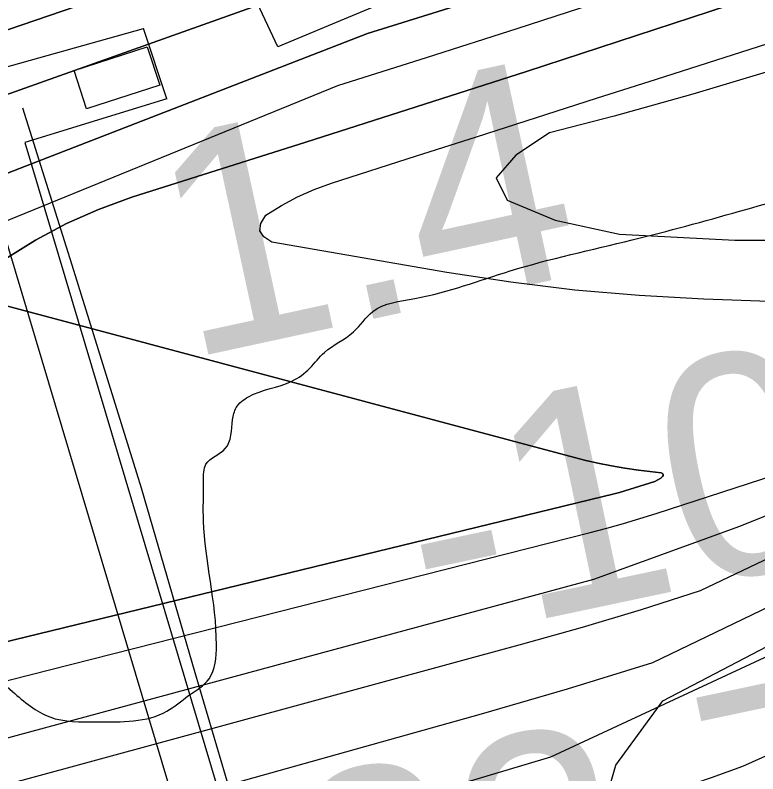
# Model space of a CAD drawing. Extents: x 3392644 to 3430565, y 576657 to 602123.
# Drawn here: x 3400414.4 to 3400639.6, y 583291.6 to 583521.7 of the extents above; entities that cross this region are included whole.
import ezdxf

# ---------------------------------------------------------------- set-up
doc = ezdxf.new("R2010")
doc.units = 0
for name, color, linetype in [('V-BLDG-OTLN', 7, 'Continuous'), ('V-CHAN-DOCK', 7, 'Continuous'), ('V-RIVR-EDGE', 7, 'Continuous'), ('V-RIVR-RANG', 7, 'Continuous'), ('V-SITE-VEGE', 7, 'Continuous'), ('V-SURV-IDEN', 7, 'Continuous'), ('V-TOPO-DPTH', 7, 'Continuous'), ('V-TOPO-MINR', 7, 'Continuous'), ('V-TOPO-WATR', 7, 'Continuous'), ('V-UTIL-LINE', 7, 'Continuous')]:
    doc.layers.add(name, color=color, linetype=linetype)

msp = doc.modelspace()

# ---------------------------------------------------------------- linework, layer by layer
at = {"layer": 'V-BLDG-OTLN'}
msp.add_lwpolyline([(3400458.31, 583500.49), (3400436.04, 583493.3), (3400432.28, 583504.93), (3400454.45, 583512.09)], close=True, dxfattribs=at)
at = {"layer": 'V-CHAN-DOCK'}
msp.add_line((3400460.4, 583496.32), (3400453.37, 583517.66), dxfattribs=at)
for points in [[(3400486.4, 583528.55), (3400557.85, 583558.82), (3400565.37, 583541.86), (3400494.04, 583512.1), (3400486.4, 583528.55)], [(3400609.71, 582838.64), (3400603.95, 582836.82), (3400596.43, 582834.45), (3400410.5, 583457.62), (3400380.09, 583447.41), (3400365.62, 583493.08), (3400453.37, 583517.66)], [(3400460.4, 583496.32), (3400417.33, 583483.08), (3400609.71, 582838.64)]]:
    msp.add_lwpolyline(points, dxfattribs=at)
at = {"layer": 'V-RIVR-EDGE'}
msp.add_spline([(3396775.14, 583083.89), (3396813.13, 583077.25), (3396878.17, 583066.49), (3396944.3, 583054.63), (3397040.4, 583038.31), (3397098.86, 583026.47), (3397143.44, 583017.58), (3397248.67, 583000.14), (3397318.11, 582991.93), (3397366.71, 582985.6), (3397425.56, 582983.99), (3397482.58, 582983.48), (3397505.25, 582983.79), (3397523.16, 582984.11), (3397535.58, 582982.98), (3397547.29, 582984.42), (3397553.5, 582984.4), (3397557.52, 582982.93), (3397564.81, 582974.5), (3397565.15, 582965), (3397563.3, 582955.5), (3397562.9, 582944.17), (3397563.63, 582940.51), (3397567.64, 582939.04), (3397569.83, 582934.65), (3397572, 582924.77), (3397574.55, 582922.94), (3397581.49, 582921.46), (3397584.79, 582923.64), (3397587.72, 582927.29), (3397589.58, 582941.18), (3397592.53, 582951.41), (3397596.2, 582957.61), (3397599.87, 582960.89), (3397604.64, 582968.56), (3397610.49, 582971.83), (3397617.81, 582975.47), (3397652.55, 582980.5), (3397688.01, 582979.68), (3397709.94, 582978.53), (3397734.79, 582976.64), (3397757.82, 582975.85), (3397782.68, 582977.62), (3397809.01, 582980.85), (3397835.7, 582984.44), (3397884.71, 582992.36), (3397923.1, 582994.82), (3397953.43, 582993.65), (3397988.88, 582988.44), (3398023.98, 582990.18), (3398046.29, 582997.44), (3398058.01, 583005.82), (3398070.83, 583016.02), (3398086.2, 583024.03), (3398111.07, 583028.35), (3398172.52, 583041.72), (3398207.99, 583048.58), (3398231.38, 583047.79), (3398261.36, 583049.18), (3398286.96, 583052.41), (3398312.56, 583059.29), (3398337.81, 583067.64), (3398383.51, 583070.45), (3398451.14, 583073.57), (3398464.66, 583070.98), (3398479.26, 583062.17), (3398495.66, 583042.02), (3398503.3, 583028.11), (3398512.79, 583021.51), (3398522.66, 583021.48), (3398535.48, 583032.42), (3398552.68, 583038.96), (3398566.94, 583038.56), (3398581.91, 583033.4), (3398603.84, 583032.25), (3398616.27, 583032.22), (3398624.31, 583030.01), (3398639.66, 583030.33), (3398675.85, 583031.71), (3398691.94, 583032.03), (3398705.09, 583030.9), (3398713.5, 583031.98), (3398731.78, 583032.67), (3398752.25, 583032.98), (3398769.08, 583035.5), (3398785.16, 583035.09), (3398791, 583033.62), (3398807.07, 583027), (3398820.95, 583021.84), (3398831.53, 583014.51), (3398866.59, 582999.07), (3398896.89, 582982.54), (3398913.68, 582974.09), (3398926.48, 582974.79), (3398937.8, 582972.94), (3398949.86, 582968.89), (3398961.91, 582965.2), (3398977.27, 582966.63), (3398994.46, 582970.97), (3399010.92, 582975.68), (3399021.17, 582979.68), (3399028.86, 582985.87), (3399040.95, 582996.08), (3399048.27, 583000.08), (3399061.07, 583002.24), (3399090.69, 583006.19), (3399115.92, 583011.24), (3399122.14, 583011.23), (3399129.44, 583009.38), (3399136.01, 583003.15), (3399140.38, 582998.39), (3399145.13, 582998.38), (3399161.95, 582999.43), (3399171.46, 583000.14), (3399183.52, 582999.75), (3399192.29, 582999.72), (3399200.71, 583002.63), (3399201.81, 583006.65), (3399202.19, 583011.4), (3399199.65, 583018.35), (3399194.91, 583023.84), (3399194.56, 583028.6), (3399194.57, 583034.81), (3399197.88, 583043.21), (3399198.26, 583048.69), (3399196.47, 583062.22), (3399193.94, 583072.83), (3399193.58, 583076.12), (3399195.42, 583080.5), (3399198.35, 583083.05), (3399203.11, 583085.6), (3399213.35, 583087.04), (3399220.29, 583086.29), (3399226.85, 583079.69), (3399239.25, 583065.77), (3399254.93, 583052.94), (3399266.62, 583046.7), (3399276.12, 583046.67), (3399289.66, 583051.03), (3399302.47, 583058.67), (3399319.32, 583073.62), (3399325.92, 583081.28), (3399329.58, 583083.83), (3399336.89, 583081.61), (3399352.22, 583075), (3399367.93, 583071.3), (3399390.22, 583066.13), (3399402.65, 583065.73), (3399440.31, 583069.3), (3399461.52, 583073.63), (3399519.3, 583081.16), (3399573.06, 583094.92), (3399604.89, 583102.52), (3399633.41, 583107.57), (3399653.88, 583106.42), (3399671.07, 583108.57), (3399695.94, 583113.63), (3399715.33, 583122.35), (3399740.23, 583137.28), (3399751.59, 583151.14), (3399762.22, 583164.27), (3399774.68, 583175.94), (3399784.2, 583182.5), (3399792.63, 583189.06), (3399795.57, 583195.99), (3399799.59, 583197.45), (3399802.52, 583197.44), (3399809.45, 583193.77), (3399814.94, 583193.75), (3399821.88, 583194.1), (3399845.3, 583201.72), (3399905.65, 583216.56), (3399931.26, 583225.27), (3399967.47, 583235.05), (3399992.35, 583244.13), (3400000.42, 583253.24), (3400007.74, 583257.61), (3400018.35, 583260.51), (3400031.88, 583262.31), (3400047.97, 583265.19), (3400055.29, 583270.65), (3400066.64, 583276.11), (3400079.44, 583279), (3400083.83, 583280.45), (3400095.54, 583285.18), (3400101.39, 583285.53), (3400125.89, 583289.85), (3400153.69, 583298.56), (3400192.84, 583311.99), (3400239.67, 583327.59), (3400291.98, 583342.08), (3400327.1, 583352.23), (3400354.52, 583356.18), (3400375.01, 583360.89), (3400387.44, 583364.88), (3400390, 583364.14), (3400389.25, 583357.93), (3400389.25, 583356.1), (3400393.62, 583348.41), (3400397.25, 583337.8), (3400401.98, 583328.65), (3400413.64, 583316.56), (3400424.96, 583308.85), (3400439.21, 583307.36), (3400460.42, 583310.59), (3400467.01, 583315.33), (3400473.24, 583320.43), (3400475.46, 583330.66), (3400471.53, 583368.32), (3400471.56, 583380.39), (3400472.3, 583385.5), (3400478.16, 583390.24), (3400480.38, 583399.01), (3400481.48, 583402.66), (3400485.15, 583405.94), (3400498.32, 583410.66), (3400503.81, 583414.67), (3400508.21, 583419.41), (3400517, 583425.6), (3400522.86, 583431.8), (3400535.67, 583435.79), (3400564.57, 583444.13), (3400601.51, 583453.54), (3400634.06, 583462.23), (3400664.06, 583471.66), (3400688.58, 583481.84), (3400707.98, 583491.29), (3400725.92, 583502.58), (3400759.21, 583514.93), (3400794.34, 583529.1), (3400829.1, 583542.54), (3400868.99, 583559.25), (3400880.69, 583563.25), (3400906.68, 583575.61), (3400920.95, 583582.89), (3400934.49, 583585.78), (3400950.95, 583590.12), (3400981.32, 583603.21), (3401005.11, 583615.94), (3401022.67, 583620.65), (3401047.18, 583628.63), (3401067.67, 583634.8), (3401097.3, 583646.06), (3401115.59, 583651.49), (3401142.3, 583657.64), (3401149.62, 583661.64), (3401161.69, 583667.1), (3401193.53, 583681.64), (3401226.83, 583695.82), (3401250.24, 583702.34), (3401263.42, 583711.08), (3401269.29, 583717.28), (3401275.87, 583719.82), (3401291.97, 583724.17), (3401309.52, 583727.41), (3401322.7, 583735.79), (3401344.66, 583746.34), (3401352.71, 583749.97), (3401362.22, 583751.78), (3401379.42, 583760.51), (3401398.82, 583769.6), (3401425.17, 583782.33), (3401447.87, 583793.97), (3401460.31, 583801.61), (3401469.83, 583807.8), (3401481.17, 583811.8), (3401489.22, 583812.87), (3401505.33, 583824.9), (3401519.25, 583833.64), (3401536.81, 583842.73), (3401545.23, 583847.46), (3401556.22, 583853.65), (3401577.08, 583864.93), (3401601.24, 583877.3), (3401634.54, 583893.67), (3401648.83, 583904.6), (3401672.26, 583919.89), (3401702.65, 583940.65), (3401720.23, 583955.23), (3401724.63, 583960.7), (3401725.38, 583965.45), (3401725.76, 583971.67), (3401726.13, 583973.49), (3401728.69, 583974.22), (3401733.05, 583964.7), (3401734.88, 583964.7), (3401742.2, 583967.24), (3401756.11, 583975.61), (3401775.15, 583990.92), (3401800.41, 584006.21), (3401823.48, 584021.51), (3401859.37, 584047.37), (3401900.01, 584075.42), (3401938.1, 584104.2), (3401973.26, 584129.7), (3402017.57, 584163.23), (3402052, 584188.73), (3402068.49, 584206.23), (3402087.54, 584223.73), (3402105.12, 584237.21), (3402120.5, 584246.32), (3402139.91, 584263.45), (3402161.52, 584279.48), (3402205.11, 584317.02), (3402240.28, 584346.55), (3402249.43, 584352.74), (3402267, 584360.37), (3402279.09, 584369.84), (3402289.35, 584382.25), (3402295.58, 584388.45), (3402316.09, 584405.58), (3402366.26, 584439.08), (3402387.87, 584455.85), (3402402.52, 584467.87), (3402414.96, 584474.42), (3402428.14, 584479.87), (3402444.61, 584490.43), (3402463.66, 584506.1), (3402475.38, 584515.58), (3402490.4, 584526.87), (3402538.38, 584566.6), (3402565.85, 584589.93), (3402576.85, 584603.79), (3402584.19, 584615.47), (3402588.96, 584620.94), (3402605.08, 584634.06), (3402621.92, 584644.99), (3402632.54, 584652.64), (3402636.57, 584654.82), (3402639.12, 584654.08), (3402643.14, 584651.51), (3402646.06, 584651.87), (3402650.46, 584654.42), (3402655.21, 584657.33), (3402657.78, 584660.98), (3402658.15, 584663.54), (3402657.43, 584667.2), (3402657.8, 584669.75), (3402663.3, 584675.59), (3402665.15, 584682.17), (3402672.1, 584687.27), (3402682.35, 584693.45), (3402693.7, 584699.64), (3402701.76, 584708.03), (3402707.63, 584713.86), (3402719.35, 584722.61), (3402736.94, 584743.03), (3402754.54, 584764.19), (3402758.95, 584773.32), (3402762.27, 584784.64), (3402760.83, 584794.15), (3402761.57, 584796.34), (3402774.39, 584808.37), (3402790.16, 584827.71), (3402794.57, 584836.11), (3402801.88, 584838.65), (3402805.55, 584843.03), (3402807.76, 584848.87), (3402817.65, 584858.35), (3402830.1, 584866.36), (3402842.19, 584879.12), (3402850.26, 584889.7), (3402856.14, 584902.48), (3402862.74, 584909.05), (3402867.86, 584912.69), (3402878.85, 584918.88), (3402888.37, 584926.53), (3402904.49, 584941.48), (3402914.38, 584948.4), (3402928.29, 584956.41), (3402934.88, 584962.97), (3402937.82, 584966.62), (3402938.2, 584971.74), (3402937.49, 584981.24), (3402937.5, 584985.26), (3402953.25, 584998.38), (3402977.78, 585014.77), (3402996.08, 585025.33), (3403016.58, 585033.32), (3403039.62, 585040.21), (3403050.24, 585047.49), (3403059.76, 585052.22), (3403070.36, 585053.66), (3403078.04, 585055.1), (3403086.82, 585058.73), (3403115, 585071.46), (3403146.48, 585086.37), (3403132.2, 585079.82), (3403142.45, 585086.01), (3403170.26, 585097.64), (3403184.91, 585105.28), (3403217.1, 585117.27), (3403261, 585129.59), (3403315.49, 585137.86), (3403347.67, 585142.9), (3403378.02, 585148.3), (3403417.15, 585155.52), (3403455.19, 585164.93), (3403485.93, 585175.09), (3403512.28, 585188.55), (3403532.06, 585206.05), (3403547.09, 585222.46), (3403548.93, 585227.21), (3403552.23, 585230.49), (3403560.64, 585231.56), (3403567.21, 585229.72), (3403575.99, 585229.7), (3403592.09, 585238.43), (3403619.92, 585256.64), (3403671.55, 585292.34), (3403695.34, 585305.8), (3403703.02, 585307.98), (3403726.45, 585322.18), (3403748.06, 585336.38), (3403779.55, 585358.6), (3403809.21, 585377.53), (3403822.77, 585393.59), (3403849.18, 585429.71), (3403874.86, 585465.83), (3403895.4, 585495.03), (3403900.9, 585503.42), (3403902.73, 585503.78), (3403907.12, 585503.77), (3403912.25, 585507.42), (3403928.75, 585531.5), (3403948.93, 585557.77), (3403964.7, 585578.57), (3403972.02, 585584.76), (3403979.71, 585590.23), (3403995.48, 585610.29), (3404005.01, 585622.7), (3404016.37, 585633.64), (3404029.56, 585643.47), (3404037.99, 585651.5), (3404055.97, 585682.52), (3404090.08, 585725.57), (3404116.13, 585765.72), (3404146.2, 585804.39), (3404172.94, 585828.45), (3404201.19, 585866.4), (3404218.43, 585893.04), (3404241.93, 585935.75), (3404254.07, 585966.43), (3404273.19, 586011.35), (3404295.99, 586065.39), (3404324.69, 586140.26), (3404338.69, 586187.01), (3404345.72, 586217.7), (3404351.25, 586238.52), (3404360.45, 586263.72), (3404367.44, 586279.43), (3404369.3, 586292.95), (3404362.76, 586312.34), (3404363.17, 586329.88), (3404363.57, 586342.67), (3404369.08, 586353.63), (3404375.35, 586376.28), (3404377.98, 586402.59), (3404387.58, 586442.78), (3404404.86, 586483.67), (3404421.07, 586535.91), (3404432.49, 586570.61), (3404448.69, 586615.89), (3404459.02, 586653.89), (3404467.16, 586695.17), (3404471.26, 586726.6), (3404473.16, 586754.74), (3404478.79, 586815.41), (3404482.55, 586855.98), (3404480.77, 586876.82), (3404477.15, 586890.35), (3404476.43, 586897.3), (3404479.38, 586906.06), (3404487.09, 586917.74), (3404493.7, 586931.25), (3404496.67, 586951.72), (3404498.57, 586978.76), (3404518.44, 587033.91), (3404529.49, 587065.32), (3404542.74, 587101.11), (3404549.38, 587126.32), (3404556.41, 587159.57), (3404562.7, 587192.45), (3404572.3, 587229.71), (3404578.96, 587262.96), (3404583.78, 587291.46), (3404584.2, 587312.66), (3404584.33, 587365.67), (3404586.26, 587407.7), (3404589.73, 587479.7), (3404590.91, 587511.5), (3404590.2, 587522.47), (3404583.68, 587546.61), (3404570.63, 587590.51), (3404552.86, 587645.02), (3404544.13, 587665.51), (3404532.49, 587688.57), (3404524.85, 587703.21), (3404520.49, 587711.27), (3404519.77, 587718.21), (3404519.8, 587729.91), (3404518.73, 587740.88), (3404513.99, 587745.64), (3404512.17, 587750.04), (3404510.02, 587765.76)], degree=3, dxfattribs=at)
at = {"layer": 'V-SITE-VEGE'}
msp.add_lwpolyline([(3400760.1, 583311.59), (3400751.21, 583309.84), (3400733.42, 583302.77), (3400712.07, 583290.37), (3400687.16, 583274.43), (3400667.6, 583265.59), (3400649.81, 583256.74), (3400623.14, 583251.47), (3400605.38, 583253.29), (3400598.28, 583256.86), (3400594.75, 583265.76), (3400593.01, 583281.76), (3400596.59, 583294.2), (3400610.85, 583313.72), (3400644.65, 583331.42), (3400667.79, 583347.37), (3400703.34, 583356.17), (3400735.35, 583368.54), (3400779.81, 583382.66)], dxfattribs=at)
at = {"layer": 'V-TOPO-DPTH'}
for points in [[(3399755.12, 583292.96), (3400549.43, 583564.23), (3400552.87, 583565.19), (3400556.3, 583566.16), (3400559.73, 583567.16), (3400563.15, 583568.18), (3401481.63, 583994.51), (3401484.25, 583995.7), (3401486.84, 583996.95), (3401489.39, 583998.29), (3401491.91, 583999.68), (3401519.93, 584015.81), (3401530.55, 584022.19), (3401541, 584028.82), (3401551.2, 584035.84), (3401561.23, 584043.12), (3401571.07, 584050.67), (3401580.82, 584058.32), (3402331.27, 584607.74)], [(3399755.12, 583292.96), (3400549.43, 583564.23), (3400552.87, 583565.19), (3400556.3, 583566.16), (3400559.73, 583567.16), (3400563.15, 583568.18), (3401481.63, 583994.51), (3401484.25, 583995.7), (3401486.84, 583996.95), (3401489.39, 583998.29), (3401491.91, 583999.68), (3401519.93, 584015.81), (3401530.55, 584022.19), (3401541, 584028.82), (3401551.2, 584035.84), (3401561.23, 584043.12), (3401571.07, 584050.67), (3401580.82, 584058.32), (3402331.27, 584607.74)], [(3399743.39, 583120.21), (3400212.16, 583221.88), (3400278.65, 583236.96), (3400344.95, 583252.82), (3400410.95, 583269.85), (3400476.77, 583287.66), (3400555.84, 583309.82), (3400581.88, 583317.42), (3400607.81, 583325.38), (3401593.91, 583800.4), (3402384.13, 584410.01)], [(3399727.05, 583253.87), (3400559.69, 583550.32), (3400570.89, 583553.78), (3400582.07, 583557.31), (3401482.02, 583969.06), (3401494.71, 583975.79), (3401507.24, 583982.82), (3401519.65, 583990.06), (3401611.4, 584045.08), (3401665.43, 584078.41), (3401718.88, 584112.62), (3401771.45, 584148.17), (3401823.44, 584184.61)], [(3401823.44, 584184.61), (3401771.45, 584148.17), (3401718.88, 584112.62), (3401665.43, 584078.41), (3401611.4, 584045.08), (3401519.65, 583990.06), (3401507.24, 583982.82), (3401494.71, 583975.79), (3401482.02, 583969.06), (3400582.07, 583557.31), (3400570.89, 583553.78), (3400559.69, 583550.32), (3399727.05, 583253.87)], [(3398403.59, 583107.56), (3398468.93, 583106.19), (3398534.28, 583105.54), (3398599.63, 583105.94), (3398664.97, 583107.05), (3398719.28, 583108.41), (3398757.45, 583109.73), (3398795.6, 583111.55), (3398833.71, 583114.1), (3398871.79, 583117.14), (3399557.34, 583178.56), (3399580.84, 583180.94), (3399604.29, 583183.68), (3399627.67, 583186.97), (3399651.01, 583190.62), (3399674.22, 583194.94), (3399697.31, 583199.78), (3399720.23, 583205.4), (3400521.32, 583516.17), (3400542.74, 583522.8), (3400564.12, 583529.54), (3401550.63, 583960.73), (3401704.8, 584063.29), (3401801.84, 584128.12)], [(3401801.84, 584128.12), (3401704.8, 584063.29), (3401550.63, 583960.73), (3400564.12, 583529.54), (3400542.74, 583522.8), (3400521.32, 583516.17), (3399720.23, 583205.4), (3399697.31, 583199.78), (3399674.22, 583194.94), (3399651.01, 583190.62), (3399627.67, 583186.97), (3399604.29, 583183.68), (3399580.84, 583180.94), (3399557.34, 583178.56), (3398871.79, 583117.14), (3398833.71, 583114.1), (3398795.6, 583111.55), (3398757.45, 583109.73), (3398719.28, 583108.41), (3398664.97, 583107.05), (3398599.63, 583105.94), (3398534.28, 583105.54), (3398468.93, 583106.19), (3398403.59, 583107.56)], [(3400808.25, 583554.35), (3400619.94, 583497.77), (3400596.09, 583491.02), (3400576.49, 583485.96), (3400566.26, 583479.18), (3400560.28, 583472.38), (3400563.67, 583465.56), (3400578.13, 583459.56), (3400597.7, 583455.26), (3400632.61, 583453.47), (3400659, 583453.4), (3400687.09, 583450.78), (3400716.88, 583447.3), (3400734.75, 583443.85), (3400746.66, 583439.56), (3400750.05, 583431.89), (3400750.03, 583425.08), (3400744.9, 583415.73), (3400728.7, 583404.7), (3400634.09, 583366.62), (3400589.78, 583350.55), (3400234.5, 583254.37), (3399742.12, 583147.46)], [(3400808.25, 583554.35), (3400619.94, 583497.77), (3400596.09, 583491.02), (3400576.49, 583485.96), (3400566.26, 583479.18), (3400560.28, 583472.38), (3400563.67, 583465.56), (3400578.13, 583459.56), (3400597.7, 583455.26), (3400632.61, 583453.47), (3400659, 583453.4), (3400687.09, 583450.78), (3400716.88, 583447.3), (3400734.75, 583443.85), (3400746.66, 583439.56), (3400750.05, 583431.89), (3400750.03, 583425.08), (3400744.9, 583415.73), (3400728.7, 583404.7), (3400634.09, 583366.62), (3400589.78, 583350.55), (3400234.5, 583254.37), (3399742.12, 583147.46)], [(3400636.2, 583526.52), (3400602.84, 583515.54), (3400569.46, 583504.64), (3400536.04, 583493.88), (3400502.59, 583483.2), (3400449.82, 583466.46), (3400439.75, 583462.77), (3400429.96, 583458.52), (3400420.58, 583453.43), (3400411.48, 583447.78)], [(3400411.48, 583447.78), (3400420.58, 583453.43), (3400429.96, 583458.52), (3400439.75, 583462.77), (3400449.82, 583466.46), (3400502.59, 583483.2), (3400536.04, 583493.88), (3400569.46, 583504.64), (3400602.84, 583515.54), (3400636.2, 583526.52)], [(3400409.86, 583434), (3400587.09, 583386.77), (3400591.15, 583385.83), (3400595.24, 583384.99), (3400599.35, 583384.31), (3400603.48, 583383.74), (3400610.36, 583382.92), (3400610.72, 583382.71), (3400610.93, 583382.45), (3400610.93, 583382.12), (3400610.77, 583381.73), (3400610.24, 583381.26), (3400608.39, 583380.28), (3400597.71, 583376.97), (3400597.31, 583376.85), (3400596.9, 583376.73), (3400596.09, 583376.52), (3399959.21, 583221.56)], [(3399959.21, 583221.56), (3400596.09, 583376.52), (3400596.9, 583376.73), (3400597.31, 583376.85), (3400597.71, 583376.97), (3400608.39, 583380.28), (3400610.24, 583381.26), (3400610.77, 583381.73), (3400610.93, 583382.12), (3400610.93, 583382.45), (3400610.72, 583382.71), (3400610.36, 583382.92), (3400603.48, 583383.74), (3400599.35, 583384.31), (3400595.24, 583384.99), (3400591.15, 583385.83), (3400587.09, 583386.77), (3400409.86, 583434)]]:
    msp.add_lwpolyline(points, dxfattribs=at)
at = {"layer": 'V-TOPO-MINR'}
for points in [[(3402331.27, 584607.74), (3401580.82, 584058.32), (3401571.07, 584050.67), (3401561.23, 584043.12), (3401551.2, 584035.84), (3401541, 584028.82), (3401530.55, 584022.19), (3401519.93, 584015.81), (3401491.91, 583999.68), (3401489.39, 583998.29), (3401486.84, 583996.95), (3401484.25, 583995.7), (3401481.63, 583994.51), (3400563.15, 583568.18), (3400559.73, 583567.16), (3400556.3, 583566.16), (3400552.87, 583565.19), (3400549.43, 583564.23), (3399755.12, 583292.96)], [(3399743.39, 583120.21), (3400212.16, 583221.88), (3400278.65, 583236.96), (3400344.95, 583252.82), (3400410.95, 583269.85), (3400476.77, 583287.66), (3400555.84, 583309.82), (3400581.88, 583317.42), (3400607.81, 583325.38), (3401593.91, 583800.4), (3402384.13, 584410.01)], [(3399833.95, 583102.5), (3400385.83, 583244.04), (3400423.69, 583253.8), (3400461.48, 583263.81), (3400499.18, 583274.18), (3400536.81, 583284.8), (3400542.04, 583286.3), (3400576.89, 583296.72), (3401575.2, 583761.11), (3401600.73, 583775.12), (3401626.11, 583789.43), (3402469.67, 584386.74)], [(3399756.26, 583052.73), (3400438.31, 583236.38), (3400461.34, 583243.43), (3400484.43, 583250.27), (3400507.61, 583256.8), (3400530.84, 583263.13), (3400557.88, 583270.31), (3400567.63, 583272.93), (3400577.37, 583275.61), (3400587.08, 583278.37), (3400596.78, 583281.17), (3400606.43, 583284.12), (3400616.04, 583287.22), (3400625.57, 583290.52), (3400635.06, 583293.97), (3401581.07, 583717.88), (3401583.4, 583719.61), (3401586.48, 583721.36), (3401588.03, 583722.23), (3401591.1, 583724), (3401592.62, 583724.91), (3402562.99, 584344.3)], [(3400132.9, 583219.32), (3400227.81, 583241.26), (3400322.31, 583264.89), (3400416.54, 583289.65), (3400568.39, 583330.99), (3400586.43, 583336.11), (3400604.4, 583341.47), (3400622.25, 583347.21), (3401542.2, 583785.58), (3401552.52, 583789.93), (3401562.74, 583794.51), (3401572.79, 583799.44), (3401582.74, 583804.59), (3402259.12, 584339.65)], [(3399740.85, 583185.37), (3400512.27, 583500.31), (3400539.49, 583508.9), (3400566.67, 583517.62), (3400593.78, 583526.56), (3401528.2, 583906.65), (3401534.82, 583912.83), (3401537.54, 583915.31), (3401540.31, 583917.75), (3401543.13, 583920.11), (3401546, 583922.42), (3401548.91, 583924.68), (3401551.85, 583926.9), (3401554.82, 583929.08), (3401557.82, 583931.23), (3401783.11, 584089.87), (3402085.68, 584303.26)], [(3399727.05, 583253.87), (3400559.69, 583550.32), (3400570.89, 583553.78), (3400582.07, 583557.31), (3401482.02, 583969.06), (3401494.71, 583975.79), (3401507.24, 583982.82), (3401519.65, 583990.06), (3401611.4, 584045.08), (3401665.43, 584078.41), (3401718.88, 584112.62), (3401771.45, 584148.17), (3401823.44, 584184.61)], [(3398403.59, 583107.56), (3398468.93, 583106.19), (3398534.28, 583105.54), (3398599.63, 583105.94), (3398664.97, 583107.05), (3398719.28, 583108.41), (3398757.45, 583109.73), (3398795.6, 583111.55), (3398833.71, 583114.1), (3398871.79, 583117.14), (3399557.34, 583178.56), (3399580.84, 583180.94), (3399604.29, 583183.68), (3399627.67, 583186.97), (3399651.01, 583190.62), (3399674.22, 583194.94), (3399697.31, 583199.78), (3399720.23, 583205.4), (3400521.32, 583516.17), (3400542.74, 583522.8), (3400564.12, 583529.54), (3401550.63, 583960.73), (3401704.8, 584063.29), (3401801.84, 584128.12)], [(3400736.39, 583431.47), (3400623.25, 583435.52), (3400603.67, 583436.62), (3400584.14, 583438.24), (3400564.69, 583440.67), (3400545.3, 583443.62), (3400492.25, 583452.8), (3400489.87, 583454.43), (3400488.59, 583456.31), (3400488.98, 583458.54), (3400490.47, 583461.02), (3400495.2, 583463.96), (3400500.07, 583466.61), (3400505.15, 583468.82), (3400510.37, 583470.75), (3400536.1, 583478.99), (3400554.29, 583484.81), (3400572.49, 583490.64), (3400590.68, 583496.47), (3400608.87, 583502.3), (3401016.29, 583632.84)], [(3400411.48, 583447.78), (3400420.58, 583453.43), (3400429.96, 583458.52), (3400439.75, 583462.77), (3400449.82, 583466.46), (3400502.59, 583483.2), (3400536.04, 583493.88), (3400569.46, 583504.64), (3400602.84, 583515.54), (3400636.2, 583526.52)], [(3399959.21, 583221.56), (3400596.09, 583376.52), (3400596.9, 583376.73), (3400597.31, 583376.85), (3400597.71, 583376.97), (3400608.39, 583380.28), (3400610.24, 583381.26), (3400610.77, 583381.73), (3400610.93, 583382.12), (3400610.93, 583382.45), (3400610.72, 583382.71), (3400610.36, 583382.92), (3400603.48, 583383.74), (3400599.35, 583384.31), (3400595.24, 583384.99), (3400591.15, 583385.83), (3400587.09, 583386.77), (3400409.86, 583434)], [(3400135.87, 583249.77), (3400588.82, 583364.8), (3400593.85, 583366.13), (3400598.86, 583367.53), (3400603.85, 583369.02), (3400608.81, 583370.58), (3400716.43, 583405.51)]]:
    msp.add_lwpolyline(points, dxfattribs=at)
at = {"layer": 'V-TOPO-WATR'}
msp.add_lwpolyline([(3400808.25, 583554.35), (3400619.94, 583497.77), (3400596.09, 583491.02), (3400576.49, 583485.96), (3400566.26, 583479.18), (3400560.28, 583472.38), (3400563.67, 583465.56), (3400578.13, 583459.56), (3400597.7, 583455.26), (3400632.61, 583453.47), (3400659, 583453.4), (3400687.09, 583450.78), (3400716.88, 583447.3), (3400734.75, 583443.85), (3400746.66, 583439.56), (3400750.05, 583431.89), (3400750.03, 583425.08), (3400744.9, 583415.73), (3400728.7, 583404.7), (3400634.09, 583366.62), (3400589.78, 583350.55), (3400234.5, 583254.37), (3399742.12, 583147.46)], dxfattribs=at)
at = {"layer": 'V-UTIL-LINE'}
msp.add_lwpolyline([(3400611.83, 582841.31), (3400597.44, 582891.09), (3400561.48, 583013.9), (3400528.79, 583121.32), (3400519.4, 583151.19), (3400513.84, 583171.31), (3400505.67, 583197.18), (3400495.2, 583233.2), (3400482.13, 583277.74), (3400469.05, 583322.28), (3400452.71, 583378.28), (3400432.24, 583444.29), (3400416.77, 583493.45)], dxfattribs=at)

# ---------------------------------------------------------------- texts
at = {"layer": 'V-RIVR-RANG'}
for s, rotation, p in [('1.4', 12.2376, (3400466.35, 583417.3)), ('-10', 11.9583, (3400539.67, 583331.21)), ('22.7', 11.9583, (3400508.5, 583222.39))]:
    msp.add_text(s, height=67, rotation=rotation, dxfattribs=at).set_placement(p)
at = {"layer": 'V-SURV-IDEN'}
msp.add_text('120+31.8', height=100, rotation=296.6574, dxfattribs=at).set_placement((3400183.22, 583322.98))

doc.saveas('drawing.dxf')
